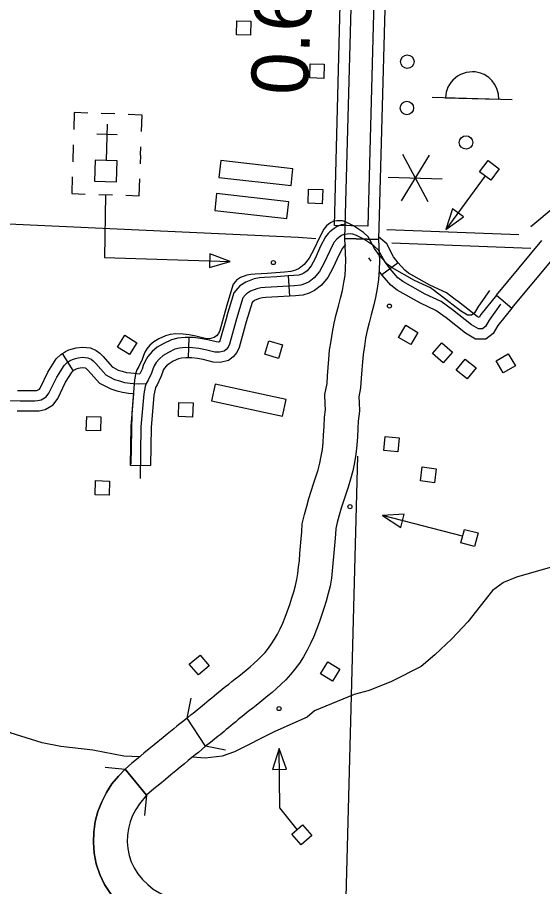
# Model space of a CAD drawing. Extents: x 653372 to 905732, y 627442 to 787275.
# Drawn here: x 851757 to 855647, y 651420 to 657856 of the extents above; entities that cross this region are included whole.
import ezdxf

# ---------------------------------------------------------------- set-up
doc = ezdxf.new("R2010")
doc.units = 0
for name, color, linetype in [('Level 10', 7, 'Continuous'), ('Level 11', 7, 'Continuous'), ('Level 2', 7, 'Continuous'), ('Level 35', 7, 'Continuous'), ('Level 37', 7, 'Continuous'), ('Level 45', 7, 'Continuous'), ('Level 48', 7, 'Continuous'), ('Level 5', 7, 'Continuous'), ('Level 56', 7, 'Continuous'), ('Level 57', 7, 'Continuous')]:
    doc.layers.add(name, color=color, linetype=linetype)

msp = doc.modelspace()

# ---------------------------------------------------------------- linework, layer by layer
at = {"layer": 'Level 10'}
msp.add_line((854431.5, 656211.1), (854181.5, 656217.6), dxfattribs=at)
for points in [[(854181.5, 656217.6), (854253.1, 658822.7)], [(854503, 658815.1), (854431.5, 656211.1)], [(854032.5, 654895.6), (854039.2, 654950.8), (854037.4, 654991.5), (854033.4, 655064.2), (854050.3, 655146.4), (854053.5, 655200.8), (854058.5, 655264.6), (854062.9, 655326.1), (854068.7, 655392.1), (854080.1, 655461.7), (854089.8, 655524.2), (854103.6, 655591.2), (854118.8, 655655.3), (854135, 655717.4), (854150.3, 655776.5), (854163.5, 655834), (854174.7, 655892), (854183.3, 655944.1), (854187, 655998), (854188.2, 656059.5), (854181.5, 656217.6), (854431.5, 656211.1)], [(854431.5, 656211.1), (854438.1, 656054.2), (854436.9, 655987.1), (854431.9, 655914.9), (854420.8, 655847.8), (854408.1, 655782.3), (854393.2, 655717.3), (854377, 655654.5), (854361.4, 655594.8), (854347.7, 655537), (854335.9, 655479.9), (854327, 655422.5), (854317, 655360.8), (854312.1, 655306.1), (854307.8, 655245.9), (854302.9, 655183.7), (854298.8, 655113.8), (854284.8, 655045.6), (854287.1, 655003.8), (854289.8, 654941.2), (854280.7, 654865.7)], [(854431.5, 656211.1), (854438.1, 656054.2), (854436.9, 655987.1), (854431.9, 655914.9), (854420.8, 655847.8), (854408.1, 655782.3), (854393.2, 655717.3), (854377, 655654.5), (854361.4, 655594.8), (854347.7, 655537), (854335.9, 655479.9), (854327, 655422.5), (854317, 655360.8), (854312.1, 655306.1), (854307.8, 655245.9), (854302.9, 655183.7), (854298.8, 655113.8), (854284.8, 655045.6), (854287.1, 655003.8), (854289.8, 654941.2), (854280.7, 654865.7)], [(853151.2, 652460), (853013.1, 652668.4), (853044.4, 652693.8), (853059.1, 652705.6), (853073.2, 652717), (853087.1, 652728.2), (853100.5, 652739.1), (853113.8, 652749.9), (853128.1, 652761.7), (853143.5, 652774.5), (853160.2, 652788.5), (853177.7, 652803.1), (853195.8, 652818.2), (853214.8, 652833.9), (853234.7, 652850.3), (853255.5, 652867.1), (853277, 652884.4), (853299.3, 652902.2), (853322.2, 652920.2), (853345.8, 652938.8), (853370.3, 652958.2), (853396.1, 652978.8), (853423.2, 653000.8), (853451.5, 653024.1), (853480.4, 653048.3), (853508.9, 653073.1), (853536.9, 653099), (853564.5, 653126.1), (853590.7, 653154.4), (853615.8, 653184.8), (853639.8, 653217.2), (853661.7, 653251.2), (853682.4, 653288.6), (853702.9, 653329.4), (853722.1, 653371.5), (853739.6, 653414.6), (853756.4, 653461.1), (853773.6, 653509.7), (853790, 653557.7), (853804.3, 653603.8), (853817, 653649.9), (853827.2, 653695.2), (853835, 653739.5), (853840, 653784.9), (853845.1, 653835.4), (853849.6, 653887.2), (853854.4, 653940.6), (853858.9, 653995.4), (853864.5, 654048.2), (853867.1, 654107.1), (853883.5, 654176.4), (853899.4, 654237.4), (853916, 654295), (853933.3, 654349.2), (853950.2, 654402.3), (853967.6, 654455.4), (853983.6, 654506), (853996.7, 654554.6), (854007.1, 654607), (854016.1, 654657.7), (854022.1, 654709), (854025.1, 654763.8), (854029, 654826.1), (854032.5, 654895.6)], [(854280.7, 654865.7), (854278.6, 654812.6), (854274.7, 654749.2), (854271.3, 654687.5), (854263.6, 654621.5), (854252.8, 654560.8), (854240.2, 654497.6), (854223.6, 654435.8), (854205.6, 654378.9), (854188.2, 654325.5), (854171.5, 654273.2), (854155.2, 654222.2), (854140.5, 654171.2), (854126.1, 654116.2), (854115.8, 654072.6), (854113.9, 654029.3), (854107.8, 653971.9), (854103.4, 653919.3), (854098.7, 653865.3), (854094, 653812), (854088.7, 653758.6), (854082.6, 653704), (854072.4, 653646), (854059.6, 653589.3), (854044.3, 653533.5), (854027.6, 653480), (854009.8, 653427.8), (853991.9, 653377), (853973, 653325), (853951.7, 653272.5), (853928.4, 653221.4), (853903.6, 653171.9), (853876.3, 653122.7), (853845.5, 653075), (853812.8, 653030.7), (853778.9, 652989.7), (853744, 652952), (853709.5, 652918), (853675.7, 652886.8), (853642.6, 652858.1), (853611.2, 652831.8), (853581.5, 652807.3), (853553, 652784.2), (853525.9, 652762.5), (853500.5, 652742.5), (853476.8, 652723.8), (853454.6, 652706.3), (853433.3, 652689.3), (853412.6, 652672.7), (853392.8, 652656.6), (853373.7, 652640.9), (853355.5, 652625.9), (853337.7, 652611), (853320.5, 652596.8), (853304.1, 652582.9), (853287.7, 652569.3), (853272.3, 652556.6), (853258.1, 652545), (853244.2, 652533.7), (853230.2, 652522.4), (853215.9, 652510.9), (853201.4, 652499.2), (853186.5, 652487.2), (853151.2, 652460)], [(854280.7, 654865.7), (854278.6, 654812.6), (854274.7, 654749.2), (854271.3, 654687.5), (854263.6, 654621.5), (854252.8, 654560.8), (854240.2, 654497.6), (854223.6, 654435.8), (854205.6, 654378.9), (854188.2, 654325.5), (854171.5, 654273.2), (854155.2, 654222.2), (854140.5, 654171.2), (854126.1, 654116.2), (854115.8, 654072.6), (854113.9, 654029.3), (854107.8, 653971.9), (854103.4, 653919.3), (854098.7, 653865.3), (854094, 653812), (854088.7, 653758.6), (854082.6, 653704), (854072.4, 653646), (854059.6, 653589.3), (854044.3, 653533.5), (854027.6, 653480), (854009.8, 653427.8), (853991.9, 653377), (853973, 653325), (853951.7, 653272.5), (853928.4, 653221.4), (853903.6, 653171.9), (853876.3, 653122.7), (853845.5, 653075), (853812.8, 653030.7), (853778.9, 652989.7), (853744, 652952), (853709.5, 652918), (853675.7, 652886.8), (853642.6, 652858.1), (853611.2, 652831.8), (853581.5, 652807.3), (853553, 652784.2), (853525.9, 652762.5), (853500.5, 652742.5), (853476.8, 652723.8), (853454.6, 652706.3), (853433.3, 652689.3), (853412.6, 652672.7), (853392.8, 652656.6), (853373.7, 652640.9), (853355.5, 652625.9), (853337.7, 652611), (853320.5, 652596.8), (853304.1, 652582.9), (853287.7, 652569.3), (853272.3, 652556.6), (853258.1, 652545), (853244.2, 652533.7), (853230.2, 652522.4), (853215.9, 652510.9), (853201.4, 652499.2), (853186.5, 652487.2), (853151.2, 652460)], [(853013.1, 652668.4), (852978.7, 652640.4), (852959.4, 652624.6), (852938.7, 652607.6), (852916.4, 652589.4), (852865.8, 652548.4), (852836.5, 652524.7), (852770.5, 652470.8), (852733.5, 652440.1), (852693.7, 652407.2), (852651.2, 652372.3), (852605.2, 652334), (852555.3, 652290.5)], [(853151.2, 652460), (853097, 652414.1), (853074.3, 652395.5), (853049.5, 652375.4), (853022.8, 652353.9), (852994, 652330.6), (852963, 652305.3), (852929.5, 652277.8), (852892.8, 652247.5), (852852.6, 652214.2), (852810.5, 652179.7), (852767.4, 652143.8), (852713.4, 652096.8)], [(852713.4, 652096.8), (852555.3, 652290.5), (852504.5, 652239.2), (852457.2, 652180.7), (852415.8, 652116.7), (852381.3, 652048.8), (852353.7, 651977.3), (852333.6, 651902.5), (852321.7, 651824.7), (852319.2, 651745.8), (852325.8, 651667.1), (852341.2, 651588.5), (852366.7, 651510.5), (852402.3, 651436.8), (852445.7, 651368.3), (852497.2, 651304.4), (852554.6, 651248.9), (852618.5, 651195.5), (852690.1, 651154), (852756.5, 651120.2), (852822.6, 651089.9), (852888, 651061.8), (852952.4, 651034.7)], [(852952.4, 651034.7), (852888, 651061.8), (852822.6, 651089.9), (852756.5, 651120.2), (852690.1, 651154), (852618.5, 651195.5), (852554.6, 651248.9), (852497.2, 651304.4), (852445.7, 651368.3), (852402.3, 651436.8), (852366.7, 651510.5), (852341.2, 651588.5), (852325.8, 651667.1), (852319.2, 651745.8), (852321.7, 651824.7), (852333.6, 651902.5), (852353.7, 651977.3), (852381.3, 652048.8), (852415.8, 652116.7), (852457.2, 652180.7), (852504.5, 652239.2), (852555.3, 652290.5), (852713.4, 652096.8)], [(852713.4, 652096.8), (852659.9, 652033.9), (852632.9, 651992), (852610, 651946.9), (852591.7, 651899.6), (852578.6, 651851), (852571.1, 651801.9), (852569.6, 651752.2), (852573.8, 651701.6), (852583.5, 651651.7), (852599.1, 651604.2), (852621.2, 651558.4), (852649.3, 651514.1), (852682.2, 651473.3), (852721.8, 651435), (852762.4, 651401.1), (852809.6, 651373.7), (852865.3, 651345.3), (852924.1, 651318.4), (852985.9, 651291.9), (853049.4, 651265.1)], [(852713.4, 652096.8), (852659.9, 652033.9), (852632.9, 651992), (852610, 651946.9), (852591.7, 651899.6), (852578.6, 651851), (852571.1, 651801.9), (852569.6, 651752.2), (852573.8, 651701.6), (852583.5, 651651.7), (852599.1, 651604.2), (852621.2, 651558.4), (852649.3, 651514.1), (852682.2, 651473.3), (852721.8, 651435), (852762.4, 651401.1), (852809.6, 651373.7), (852865.3, 651345.3), (852924.1, 651318.4), (852985.9, 651291.9), (853049.4, 651265.1)]]:
    msp.add_lwpolyline(points, dxfattribs=at)
at = {"layer": 'Level 11'}
msp.add_line((854353.5, 656310), (854104.6, 656316.2), dxfattribs=at)
for points in [[(854104.6, 656316.2), (854172.7, 658910.1)], [(854421.5, 658902.9), (854353.5, 656310)]]:
    msp.add_lwpolyline(points, dxfattribs=at)
at = {"layer": 'Level 2'}
for points in [[(855471.5, 656246.2), (854493, 656283)], [(855560.1, 656145.4), (854530, 656185.4)]]:
    msp.add_lwpolyline(points, dxfattribs=at)
at = {"layer": 'Level 35'}
for points in [[(855858.6, 653827.2), (855453.9, 653711.3), (855356.5, 653671.7), (855274.8, 653613), (855093.7, 653381.6), (854974.1, 653254.4), (854848.6, 653137.3), (854747.5, 653049.8), (854526.4, 652939.1), (854361.8, 652872.6), (854250.6, 652842.3), (853957.7, 652722.2), (853902.1, 652674.6), (853664.2, 652569.3), (853365.6, 652417.8), (853274.4, 652385.2), (853147.5, 652371.5), (853052.8, 652378.1)], [(852662.6, 652381.9), (852546.2, 652387), (852316.6, 652431.5), (852078.6, 652457.1), (851941.4, 652484.2), (851702.3, 652559.8), (851507, 652702.8), (851432, 652749), (851300.4, 652815), (851224, 652844.2), (851117.6, 652860.8), (851024.5, 652835.2), (850965, 652795.1), (850883.2, 652729.3), (850779.1, 652579.8), (850732.7, 652543.5), (850672.5, 652517.4), (850509.4, 652486.9), (850320.5, 652460.8), (850274.4, 652445.4), (850241.2, 652426.9), (850173, 652371.8)]]:
    msp.add_lwpolyline(points, dxfattribs=at)
at = {"layer": 'Level 37'}
for points in [[(853013.1, 652668.4), (853043, 652815.4)], [(853298.2, 652430.1), (853151.2, 652460)], [(852406.1, 652305.6), (852555.3, 652290.5)], [(852713.4, 652096.8), (852698.3, 651947.6)]]:
    msp.add_lwpolyline(points, dxfattribs=at)
at = {"layer": 'Level 45'}
for p, q in [((854576.9, 656038.7), (854455.9, 655949.9)), ((853761.7, 655941.4), (853771.1, 655791.7)), ((855304.6, 655798.2), (855419.9, 655702.3)), ((853026.1, 655485.9), (853021.6, 655336)), ((852171, 655241), (852091.5, 655368.2)), ((852591.7, 654540.4), (852741.7, 654537.6))]:
    msp.add_line(p, q, dxfattribs=at)
for points in [[(855740.3, 656456.2), (855558.9, 656304.6)], [(855254.1, 655834.2), (855171.2, 655717.3), (855142.6, 655669.3), (855120.7, 655651.6), (855091, 655652), (855038.9, 655682.1), (854898.5, 655791.7), (854815.8, 655853.3), (854697.5, 655907.5), (854533, 656000.4), (854495.6, 656028.8), (854439, 656093.3), (854402, 656143.7), (854354.6, 656232), (854319.3, 656262.3), (854245.1, 656313), (854192, 656339.9), (854164.5, 656348.8), (854147.3, 656350.7), (854122.4, 656348.8), (854098.1, 656346), (854080.6, 656338.2), (854060.8, 656324.2), (854045.9, 656312.2), (854025.2, 656287.9), (853993.7, 656227.2), (853953, 656137), (853918.4, 656072.7), (853880, 656026.3), (853843.1, 655996.9), (853815.8, 655984.5), (853780.9, 655973.8), (853734.4, 655968.9), (853607.6, 655960.8), (853518.1, 655955.5), (853486.8, 655952.3), (853455.6, 655946.5), (853409, 655929), (853379.9, 655909.2), (853372.1, 655900.7), (853354.5, 655880.2), (853306.9, 655724.2), (853255.3, 655536.8), (853245.8, 655514.9), (853230.7, 655497.2), (853215.1, 655485), (853180.7, 655477.1), (853146.5, 655479.4), (853078.6, 655496.5), (853029.4, 655505.6), (852983.9, 655510.7), (852930.7, 655512.2), (852887.5, 655508.4), (852853, 655499.2), (852805.5, 655476.5), (852766.8, 655453.5), (852738.2, 655429), (852714.6, 655401.4), (852700, 655378), (852690.4, 655352.9), (852680.7, 655324), (852655.1, 655272.1), (852641, 655245.9), (852634.3, 655224.1), (852623.6, 655171.4), (852603.2, 654926.7), (852596.8, 654547.3)], [(854192.5, 656325), (854155.1, 656320.8), (854120.2, 656305.3), (854092.3, 656285.7), (854070.1, 656267.7), (854059, 656254.8)], [(855335.3, 655732.1), (855252, 655614.8), (855223.2, 655566.6), (855201.2, 655548.9), (855171.3, 655549.3), (855119.1, 655579.6), (854978.2, 655689.9), (854895.3, 655751.8), (854776.4, 655806.4), (854611.3, 655899.9), (854573.9, 655928.5), (854517.1, 655993.4), (854480, 656044), (854432.5, 656132.7), (854397.1, 656163.3), (854322.6, 656214.2), (854269.3, 656241.3), (854241.7, 656250.3), (854224.4, 656252.2), (854199.4, 656250.3), (854175, 656247.6), (854157.4, 656239.8), (854137.5, 656225.8), (854122.6, 656213.7), (854101.7, 656189.3), (854070, 656128.4), (854029, 656037.9), (853994.2, 655973.3), (853955.5, 655926.7), (853918.5, 655897.3), (853891.1, 655884.9), (853856, 655874.1), (853809.3, 655869.3), (853681.9, 655861.3), (853592, 655856.1), (853560.6, 655852.9), (853529.3, 655847.2), (853482.4, 655829.6), (853453.2, 655809.8), (853445.3, 655801.3), (853427.6, 655780.7), (853379.6, 655624), (853327.5, 655435.9), (853317.9, 655413.9), (853302.8, 655396.2), (853287.1, 655383.9), (853252.5, 655376.1), (853218.2, 655378.4), (853150, 655395.7), (853100.6, 655404.8), (853054.9, 655410), (853001.5, 655411.6), (852958.1, 655407.8), (852923.5, 655398.7), (852875.7, 655375.9), (852836.8, 655352.9), (852808.1, 655328.3), (852784.3, 655300.6), (852769.6, 655277.1), (852759.9, 655251.9), (852750.2, 655222.9), (852724.4, 655170.8), (852710.2, 655144.5), (852703.5, 655122.6), (852692.7, 655069.8), (852671.9, 654824), (852664.9, 654443)], [(854059, 656254.8), (854039.1, 656231.5), (854002.5, 656161.2), (853961.8, 656071.2), (853931.7, 656015.5), (853902.8, 655980.6), (853879.1, 655961.8), (853864.5, 655955.2), (853841, 655948), (853803.1, 655944), (853761.7, 655941.4)], [(854576.9, 656038.7), (854543.6, 656084), (854492, 656180.4), (854432, 656232.1)], [(854189.8, 656170.9), (854182.7, 656165.9), (854175, 656159.7), (854173, 656157.3)], [(855304.6, 655798.2), (855642.1, 656204.2)], [(854173, 656157.3), (854164.2, 656147.1), (854137.5, 656095.6), (854096.3, 656004.5), (854056.7, 655931.1), (854008.3, 655872.9), (853957.9, 655832.8), (853917.6, 655814.6), (853871, 655800.3), (853815.5, 655794.5), (853771.1, 655791.7)], [(855419.9, 655702.3), (855757.4, 656108.3)], [(854378.2, 656050), (854358.5, 656076.8)], [(854998.6, 655768.2), (854933.8, 655816.6), (854810.6, 655873.2), (854652.8, 655962.7), (854625.4, 655983.6), (854575.6, 656040.4), (854576.9, 656038.6)], [(854455.9, 655949.9), (854436.2, 655976.8)], [(853761.7, 655941.4), (853677.4, 655936.1), (853586, 655930.9), (853550, 655927.2), (853509.2, 655919.8), (853447.7, 655896.7), (853404, 655867.1), (853389.2, 655851.2), (853360.5, 655817.6), (853307.6, 655645.1), (853306.8, 655642.2)], [(854908.9, 655648), (854856.7, 655686.9), (854742.2, 655739.6), (854569.9, 655837.2), (854522.4, 655873.4), (854458.5, 655946.4), (854455.9, 655950)], [(853771.1, 655791.7), (853686.4, 655786.4), (853598, 655781.3), (853571.2, 655778.6), (853549.3, 655774.6), (853517, 655762.5), (853502.4, 655752.6), (853501.3, 655751.4), (853494.7, 655743.8), (853451.6, 655603), (853451.4, 655602.1)], [(855304.6, 655798.2), (855189.1, 655655.8), (855175.8, 655633.4), (855161.2, 655641.9), (855023.8, 655749.5), (854998.6, 655768.2)], [(855419.9, 655702.3), (855314.9, 655573.8), (855280.7, 655516.6), (855227.1, 655473.5), (855150.6, 655474.6), (855076.9, 655517.3), (854932.6, 655630.3), (854908.9, 655648)], [(853451.4, 655602.1), (853398.4, 655410.8), (853382.2, 655373.7), (853354.9, 655341.8), (853320.2, 655314.6), (853258.5, 655300.5), (853206.4, 655304), (853133.9, 655322.4), (853089.6, 655330.6), (853049.6, 655335.2), (853021.6, 655336)], [(853306.8, 655642.2), (853256.6, 655461), (853253.7, 655454.2), (853252.7, 655453), (853246.6, 655451.6), (853230.1, 655452.7), (853166.1, 655469), (853111.7, 655479.1), (853060.3, 655484.9), (853026.1, 655485.9)], [(853026.1, 655485.9), (852999.4, 655486.7), (852945.2, 655482), (852897.5, 655469.4), (852840.4, 655442.2), (852793, 655414.1), (852754.9, 655381.5), (852723.7, 655345.2), (852702.2, 655310.8), (852689.4, 655277.4), (852680.7, 655251.7), (852663.9, 655217.7)], [(852091.5, 655368.2), (852112.5, 655381.3), (852138.4, 655393.3), (852165.3, 655401.9), (852192.2, 655410), (852239.3, 655414.6), (852298.4, 655409), (852341.4, 655389.3), (852366.8, 655369.9), (852391.7, 655344.2), (852458.2, 655268.6), (852467.8, 655263.6), (852503.5, 655244.9), (852533.7, 655236.3), (852565.4, 655227.5), (852596.7, 655223.7)], [(851440.4, 655018.7), (851776.5, 655017.5), (851836.3, 655017.6), (851884.7, 655018), (851908.9, 655018.6), (851933.9, 655024.2), (851970.8, 655045.4), (851990.7, 655072.8), (852047.8, 655192.1), (852103.9, 655279.6), (852124.9, 655300.6), (852148.2, 655315.2), (852165.7, 655323.3), (852187.5, 655330.3), (852206.8, 655336.1), (852239.3, 655339.2), (852278.7, 655335.5), (852302.6, 655324.6), (852316.9, 655313.6), (852336.6, 655293.3), (852411.1, 655208.6), (852433, 655197.1), (852475.6, 655174.8), (852513.5, 655164.1), (852550.8, 655153.8), (852613.5, 655146.2), (852657.4, 655142.9), (852710.2, 655144.5)], [(851756.6, 655092.6), (851776.5, 655092.5), (851835.9, 655092.6), (851883.5, 655093), (851899.7, 655093.4), (851906.4, 655094.9), (851919.6, 655102.5), (851926, 655111.4), (851982.1, 655228.7), (852045.1, 655326.9), (852077.9, 655359.7), (852091.5, 655368.2)], [(853021.6, 655336), (853003.7, 655336.5), (852971.1, 655333.7), (852949.4, 655328), (852911, 655309.7), (852880.6, 655291.7), (852861.2, 655275), (852844.9, 655256.1), (852837, 655243.5), (852830.5, 655226.5), (852819.6, 655194.2), (852791.1, 655136.5), (852779.7, 655115.4), (852776.2, 655104), (852767, 655059.1), (852767.1, 655059.8)], [(852171, 655241), (852184, 655249.1), (852192.9, 655253.3), (852209.7, 655258.6), (852221.3, 655262.1), (852239.4, 655263.9), (852259, 655262), (852263.7, 655259.9), (852266.9, 655257.4), (852281.5, 655242.4), (852364, 655148.6), (852398.2, 655130.7), (852447.8, 655104.8), (852493.3, 655091.9), (852536.1, 655080), (852578.6, 655074.8)], [(851756.1, 654942.6), (851776.4, 654942.5), (851836.7, 654942.6), (851885.9, 654943.1), (851918.1, 654943.8), (851961.4, 654953.5), (852022.1, 654988.3), (852055.4, 655034.3), (852113.4, 655155.6), (852162.7, 655232.3), (852171.9, 655241.6), (852171, 655241)], [(852596.7, 655223.7), (852620.8, 655220.8), (852663.9, 655217.7)], [(852578.6, 655074.8), (852617.4, 655070.1)], [(852617.4, 655070.1), (852596.9, 654827.9), (852591.7, 654540.4)], [(852767.1, 655059.8), (852746.8, 654820.2), (852741.7, 654537.6)]]:
    msp.add_lwpolyline(points, dxfattribs=at)
at = {"layer": 'Level 48'}
for p, q in [((854807.4, 656836.9), (854598.4, 656497.8)), ((854608.3, 656842.6), (854797.5, 656492.1)), ((854503.8, 656673.1), (854901.9, 656661.6))]:
    msp.add_line(p, q, dxfattribs=at)
at = {"layer": 'Level 5'}
for points in [[(853966.4, 656217.1), (853835.1, 656225.8), (849006.6, 656448.5)], [(854275.3, 654608.4), (854180.6, 650967.4)]]:
    msp.add_lwpolyline(points, dxfattribs=at)
at = {"layer": 'Level 56'}
for points in [[(853379, 657727.2), (853382.1, 657831.3), (853486.5, 657828.1), (853483.4, 657724.1)], [(853921.9, 657407.6), (853925.1, 657511.7), (854029.4, 657508.5), (854026.3, 657404.5)], [(855263.3, 656650.9), (855180.2, 656713.5), (855243, 656796.9), (855326.1, 656734.3)], [(853910.7, 656479.5), (853913.8, 656583.6), (854018.2, 656580.5), (854015.1, 656476.4)], [(855061.7, 656378.2), (854979.5, 656438.6), (854930, 656285.1)], [(854580.1, 655487), (854632.7, 655576.8), (854722.8, 655524), (854670.2, 655434.2)], [(852498.5, 655414.1), (852553.7, 655502.4), (852642.2, 655447), (852587, 655358.8)], [(853589.6, 655361.5), (853619.5, 655461.2), (853719.5, 655431.1), (853689.6, 655331.5)], [(854909.8, 655298.7), (854831.8, 655367.7), (854901, 655445.9), (854978.9, 655376.9)], [(855088.5, 655179), (855007.5, 655244.4), (855073, 655325.6), (855154, 655260.3)], [(855354.6, 655223.6), (855302.4, 655313.6), (855392.6, 655366.1), (855444.9, 655276)], [(852950.2, 654900.2), (852953.3, 655004.3), (853057.7, 655001.2), (853054.6, 654897.1)], [(852267, 654797.6), (852270.1, 654901.7), (852374.5, 654898.5), (852371.4, 654794.5)], [(854471.5, 654648.5), (854480.3, 654752.2), (854584.3, 654743.4), (854575.5, 654639.7)], [(854741.4, 654424.2), (854755.2, 654527.4), (854858.7, 654513.6), (854844.9, 654410.4)], [(852332.4, 654321.9), (852335.5, 654425.9), (852439.9, 654422.8), (852436.8, 654318.8)], [(854596.8, 654080), (854622.3, 654178.8), (854461.4, 654167.6)], [(855041.4, 653964.4), (855067.9, 654065), (855168.8, 654038.5), (855142.4, 653937.8)], [(853029.9, 653067.7), (853109.4, 653134.9), (853176.8, 653055.2), (853097.3, 652988)], [(854090.3, 652941.7), (854001.9, 652996.7), (854057, 653085.3), (854145.4, 653030.3)], [(853646.7, 652288.5), (853748.7, 652289.5), (853696.2, 652442)], [(853858.1, 651730.6), (853789.8, 651809.1), (853868.6, 651877.6), (853936.9, 651799.1)]]:
    msp.add_lwpolyline(points, close=True, dxfattribs=at)
for points in [[(855221.7, 656682.2), (854930, 656285.1)], [(855054.6, 654014.7), (854461.4, 654167.6)], [(853829.2, 651843.3), (853700.3, 652003.9), (853696.2, 652442)]]:
    msp.add_lwpolyline(points, dxfattribs=at)
for centre, radius in [((854644.8, 657528.3), 49.8), ((854641.7, 657184.9), 49.8), ((855079.5, 656929.9), 49.8), ((854512.4, 655718.4), 15), ((854220, 654233.5), 15), ((853694.7, 652738.1), 15)]:
    msp.add_circle(centre, radius, dxfattribs=at)
at = {"layer": 'Level 57'}
for p, q in [((854829.8, 657264.3), (855421, 657247.3)), ((852478.2, 657141.4), (852378.2, 657144.4)), ((852422.3, 657065.5), (852414.2, 656796.4)), ((852345.1, 656992.8), (852495, 656988.3)), ((852170.6, 656912.1), (852166.9, 656787.2)), ((852668.5, 656835.6), (852670.4, 656897.1)), ((852668.5, 656835.6), (852666.6, 656772.2)), ((853263.1, 656795.1), (853249.1, 656670.9)), ((853797.3, 656735), (853263.1, 656795.1)), ((853783.3, 656610.8), (853797.3, 656735)), ((853249.1, 656670.9), (853783.3, 656610.8)), ((852360.2, 656544.7), (852460.2, 656541.7)), ((853232, 656551.4), (853218, 656427.2)), ((853766.1, 656491.4), (853232, 656551.4)), ((853752.2, 656367.2), (853766.1, 656491.4)), ((853218, 656427.2), (853752.2, 656367.2)), ((853221.5, 655139.9), (853195.1, 655017.7)), ((853746.9, 655026.2), (853221.5, 655139.9)), ((853195.1, 655017.7), (853720.4, 654904)), ((853720.4, 654904), (853746.9, 655026.2))]:
    msp.add_line(p, q, dxfattribs=at)
for points in [[(855321.9, 657250.4), (855319.3, 657287.7), (855308.5, 657328.3), (855291.6, 657361.6), (855274.4, 657385.9), (855247.5, 657410.5), (855213.9, 657432.4), (855186.6, 657442.8), (855167.4, 657447.9), (855146.6, 657451.5), (855127.3, 657452.8), (855105.6, 657451.1), (855079.4, 657447.4), (855059.9, 657441.3), (855038, 657432.2), (855016.1, 657420.2), (855001.6, 657408.7), (854982.5, 657392.1), (854967, 657373.9), (854957.7, 657360), (854945.9, 657339.5), (854937.1, 657318.1), (854932.2, 657302.6), (854929.4, 657282.6), (854928.4, 657261.4)], [(852490.1, 656638), (852494.8, 656794), (852333, 656798.9), (852328.4, 656642.9)], [(853182.3, 656105.1), (853179.3, 656003.1), (853333.7, 656049.5)]]:
    msp.add_lwpolyline(points, close=True, dxfattribs=at)
for points in [[(852277.7, 657147.4), (852177.8, 657150.4), (852174, 657025.5)], [(852577.6, 657138.4), (852677.5, 657135.4), (852673.8, 657010.5)], [(852163.5, 656675.6), (852159.8, 656550.7), (852259.7, 656547.7)], [(852559.6, 656538.7), (852659.5, 656535.7), (852663.3, 656660.6)], [(852410.2, 656543.2), (852401.5, 656077.5), (853333.7, 656049.5)]]:
    msp.add_lwpolyline(points, dxfattribs=at)
msp.add_circle((853652.6, 656040.5), 15, dxfattribs=at)

# ---------------------------------------------------------------- texts
at = {"layer": 'Level 48'}
msp.add_text('0.6', height=420.58, rotation=87.49591, dxfattribs=at).set_placement((853905, 657274.5))

doc.saveas('drawing.dxf')
